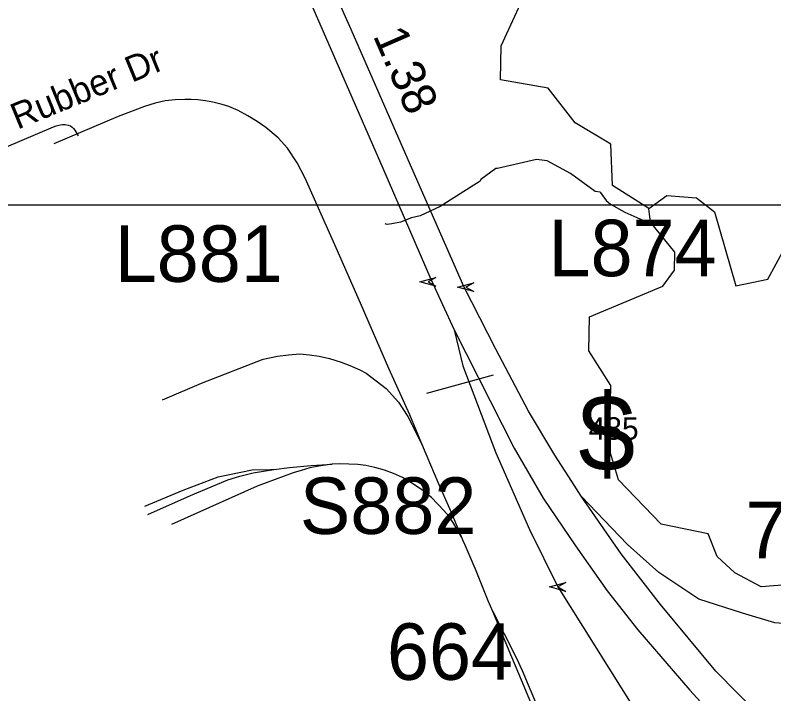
# Model space of a CAD drawing. Extents: x 1383679 to 1536984, y 460658 to 651027.
# Drawn here: x 1423468 to 1426243, y 506739 to 509221 of the extents above; entities that cross this region are included whole.
import ezdxf

# ---------------------------------------------------------------- set-up
doc = ezdxf.new("R2010")
doc.units = 0
for name, color, linetype in [('Default', 7, 'Continuous'), ('Exist Hydrographic Creek Single Shore', 7, 'Continuous'), ('Exist Hydrographic Misc Water Feature', 7, 'Continuous'), ('Exist Railroad Spur', 7, 'Continuous'), ('Exist Road Non-System Type 51', 7, 'Continuous'), ('Exist Road Non-System Type 51 Label', 7, 'Continuous'), ('Exist Road Primary Interstate Divided Center Attributed', 7, 'Continuous'), ('Exist Road Primary Interstate Mileage Hundredths English Label', 7, 'Continuous'), ('Exist Road Primary Interstate Ramp 1 Lane Attributed', 7, 'Continuous'), ('Exist Road Primary Interstate Shield CELL', 7, 'Continuous'), ('Exist Road Primary Interstate Structure Cantilever Sign Attributed CELL', 7, 'Continuous'), ('Exist Road Primary Interstate Structure Cantilever Sign Number Label', 7, 'Continuous'), ('Exist Road Primary Interstate Structure Ovrhead Sign Attributed CELL', 7, 'Continuous'), ('Exist Road Primary Interstate Structure Ovrhead Sign Number Label', 7, 'Continuous'), ('Exist Road Primary NC Structure Ovrhead Sign CELL', 7, 'Continuous'), ('Exist Road Secondary Structure Standard Bridge Number Label', 7, 'Continuous'), ('Map Preparation Inset Cut Line', 7, 'Continuous')]:
    doc.layers.add(name, color=color, linetype=linetype)

msp = doc.modelspace()

# ---------------------------------------------------------------- linework, layer by layer
at = {"layer": 'Exist Hydrographic Creek Single Shore'}
for points in [[(1425785.4, 508514.1), (1425653.4, 508598.8), (1425647.4, 508749.9), (1425516.3, 508828.1), (1425418.4, 508954.8), (1425243.4, 508984.5), (1425246.4, 509109.2), (1425359.4, 509356.4), (1425357.4, 509697.8), (1425261.4, 509873.7), (1425249.4, 510143.1), (1425073.4, 510488), (1424843.4, 510699.5), (1424598.4, 511347.7), (1424576.4, 511515.6), (1424682.4, 511844.9), (1424678.4, 512061.7), (1424415.4, 512661), (1424273.5, 513061.1), (1424190.6, 513175.9), (1424079.1, 513481.1), (1424068.4, 513499.4)], [(1425785.4, 508514.1), (1425852.4, 508562), (1425960.4, 508553.2), (1426026.4, 508502.7), (1426104.4, 508232), (1426221.4, 508255.9), (1426343.4, 508479.9), (1426410.4, 508534.4), (1426540.4, 508784.5), (1426608.3, 508832.4), (1426825.4, 508844.4), (1426861.4, 508978.2), (1426963.4, 509107.5), (1426975.4, 509300.9)], [(1426366.4, 507143.5), (1426197, 507131.1), (1426100.4, 507181.7), (1426035.4, 507242.1), (1426003.3, 507324.8), (1425830.8, 507359.6), (1425675.5, 507522), (1425645.7, 507619.2), (1425644.4, 507748.8), (1425647.4, 507867), (1425566.4, 507993.4), (1425568.4, 508118), (1425837.3, 508230.8), (1425880.4, 508289), (1425881.4, 508354.6), (1425792.3, 508464.7), (1425785.4, 508514.1)]]:
    msp.add_lwpolyline(points, dxfattribs=at)
at = {"layer": 'Exist Hydrographic Misc Water Feature'}
for points in [[(1425608.2, 508574.4), (1425590.3, 508576.9), (1425499.6, 508643), (1425414.6, 508688.9), (1425374.8, 508693.7), (1425232.7, 508660.1), (1425226, 508661.1), (1425171.1, 508620.4), (1425169, 508614.4), (1425023, 508521.7), (1424950.2, 508487.4), (1424918, 508480.1), (1424877.7, 508465), (1424845.5, 508457.8), (1424829.5, 508456.1), (1424821.5, 508458.3)], [(1425608.2, 508574.4), (1425629.5, 508544.1), (1425645.2, 508529.7), (1425698.6, 508500.6), (1425775.2, 508466.6)]]:
    msp.add_lwpolyline(points, dxfattribs=at)
at = {"layer": 'Exist Railroad Spur'}
for points in [[(1424958.5, 507647.4), (1424912, 507760.1), (1424835.4, 507928.7), (1424732, 508167.6), (1424642.1, 508370), (1424568.2, 508537.3), (1424528.8, 508625.8), (1424499.8, 508682), (1424464.8, 508734.6), (1424429.8, 508773.1), (1424384.6, 508810.9), (1424353.6, 508833), (1424319.9, 508853.7), (1424283.5, 508872.3), (1424249.3, 508887.9), (1424225.9, 508894.8), (1424191.6, 508903.7), (1424164.2, 508908.3), (1424136.1, 508911.5), (1424112.7, 508913.1), (1424088.7, 508913.3), (1424053.6, 508912.1), (1424017.5, 508908.5), (1423980.5, 508899.5), (1423941.4, 508887.9), (1423845.3, 508851.3), (1423609.4, 508751)], [(1424007.3, 507814), (1424150.2, 507875.1), (1424374.9, 507963.9), (1424427.4, 507974.9), (1424467.7, 507979.8), (1424509.7, 507982.4), (1424544.5, 507979.5), (1424580.6, 507974), (1424618.1, 507965.4), (1424660.5, 507952), (1424692.1, 507940.6), (1424729.6, 507924.8), (1424752.7, 507912), (1424825.6, 507856.6), (1424870, 507806.1), (1424904.8, 507753.3), (1424958.5, 507647.4)], [(1425107.3, 507299.5), (1425062.7, 507404.5), (1425015.7, 507511.8), (1424974.9, 507607.5), (1424958.5, 507647.4)], [(1424628.2, 507579), (1424586.9, 507573.6), (1424546.6, 507566.2), (1424514.7, 507556.7), (1424485.2, 507547.1), (1424354.1, 507498.5), (1424039.6, 507358.3)], [(1424415, 507560.3), (1424471.2, 507566.9), (1424551.3, 507574.5), (1424628.2, 507579)], [(1425107.3, 507299.5), (1425101.5, 507310.6), (1425071.8, 507363.8), (1425055.1, 507389), (1425036.4, 507410.4), (1424990.7, 507457.7), (1424955.4, 507484.9), (1424918.4, 507510.7), (1424884.5, 507530.5), (1424852.3, 507544.9), (1424819.7, 507557.4), (1424784.2, 507566.6), (1424751.3, 507574), (1424721.6, 507577.6), (1424689.2, 507579.8), (1424653.4, 507580.8), (1424628.2, 507579)], [(1423942.2, 507425.8), (1424083.3, 507483.8), (1424210.9, 507533.5), (1424335.2, 507558.8), (1424401.9, 507560.4), (1424415, 507560.3)], [(1423953.8, 507395.7), (1424109.1, 507464.2), (1424246.8, 507521.7), (1424290.7, 507535.7), (1424338.6, 507548.2), (1424415, 507560.3)], [(1425215.1, 507040.2), (1425198.3, 507079.8), (1425154.3, 507188.8), (1425114.4, 507282.7), (1425107.3, 507299.5)], [(1425215.1, 507040.2), (1425297.5, 506879.7), (1425308.8, 506854.4), (1425314.5, 506842.8), (1425322.2, 506824.6), (1425344.8, 506771.7), (1425395.2, 506653.5)], [(1425381.8, 506643.6), (1425330.3, 506766.2), (1425275.7, 506896.8), (1425233.8, 506996.1), (1425215.1, 507040.2)]]:
    msp.add_lwpolyline(points, dxfattribs=at)
at = {"layer": 'Exist Road Non-System Type 51'}
msp.add_lwpolyline([(1423427.7, 508735.8), (1423609.2, 508813.4), (1423617.9, 508816.5), (1423627.8, 508819.3), (1423633.9, 508820.3), (1423641.4, 508821.8), (1423651.6, 508821.4), (1423662.7, 508819.5), (1423671.2, 508816.3), (1423677.4, 508812.1), (1423682.3, 508807.5), (1423687.1, 508801.3), (1423698.7, 508780.3)], dxfattribs=at)
at = {"layer": 'Exist Road Primary Interstate Divided Center Attributed'}
for points in [[(1423510.2, 511099.7), (1423555.8, 511043.7), (1423753.9, 510770.3), (1423915.7, 510534.1), (1424019.3, 510379.7), (1424134.4, 510172.2), (1424265.1, 509907.7), (1424481.8, 509422.1), (1424812.6, 508661.6), (1424988.9, 508256), (1425073.4, 508070.3)], [(1425537.9, 507462.3), (1425504.7, 507516.2), (1425442.5, 507612.7), (1425346.1, 507773.5), (1425225.8, 507999.7), (1425109.1, 508229), (1424919.4, 508661.6), (1424692.8, 509180.4), (1424312.8, 510028), (1424197.7, 510244.8), (1424027.6, 510533.3), (1423914.6, 510698.2), (1423801.5, 510864.2)], [(1425073.4, 508070.3), (1425293.2, 507637.6), (1425399, 507455), (1425518.2, 507280.7), (1425633.3, 507115.8), (1425745.3, 506973.6), (1425935.9, 506752.3), (1426109.3, 506564), (1426283.5, 506397.8), (1426408.3, 506282.1), (1426521.5, 506191.5)], [(1426691.7, 506209.6), (1426568.6, 506307.6), (1426490.9, 506377.1), (1426275.2, 506575.2), (1426031.5, 506822.2), (1425828.3, 507066), (1425685.2, 507251.7), (1425537.9, 507462.3)]]:
    msp.add_lwpolyline(points, dxfattribs=at)
at = {"layer": 'Exist Road Primary Interstate Ramp 1 Lane Attributed'}
for points in [[(1425073.4, 508070.3), (1425105.5, 507938.5), (1425226.8, 507621), (1425349.2, 507339.9), (1425453.7, 507130.1), (1425729.9, 506688.9), (1425835, 506566.3)], [(1426823, 507059.2), (1426748.6, 507026.9), (1426656.9, 506999.7), (1426504.5, 506978.9), (1426246.5, 506999), (1426129.1, 507034.8), (1425969.4, 507085.5), (1425823.1, 507183.2), (1425708, 507284.9), (1425537.9, 507462.3)]]:
    msp.add_lwpolyline(points, dxfattribs=at)
at = {"layer": 'Exist Road Primary Interstate Structure Cantilever Sign Attributed CELL'}
for points in [[(1425006.9, 508230.4), (1424948.1, 508246.2), (1425006.9, 508262), (1424978.5, 508246.2)], [(1425145.6, 508211.2), (1425086.7, 508227), (1425145.6, 508242.7), (1425117.2, 508227)]]:
    msp.add_lwpolyline(points, close=True, dxfattribs=at)
at = {"layer": 'Exist Road Primary Interstate Structure Ovrhead Sign Attributed CELL'}
msp.add_lwpolyline([(1425482.4, 507114.1), (1425422.8, 507130.1), (1425482.4, 507146.1), (1425453.7, 507130.1)], close=True, dxfattribs=at)
at = {"layer": 'Exist Road Primary NC Structure Ovrhead Sign CELL'}
msp.add_line((1424974.2, 507838.7), (1425218.1, 507905.5), dxfattribs=at)
at = {"layer": 'Map Preparation Inset Cut Line'}
msp.add_lwpolyline([(1423034.8, 508527.4), (1433242.6, 508527.4), (1433242.6, 499593.9), (1423034.8, 499593.9)], close=True, dxfattribs=at)

# ---------------------------------------------------------------- texts
at = {"layer": 'Default'}
msp.add_text('$', height=278.9, dxfattribs=at).set_placement((1425528.4, 507553.9))
at = {"layer": 'Exist Road Non-System Type 51 Label'}
msp.add_text('General Tire Rubber Dr', height=95, rotation=22.3068, dxfattribs=at).set_placement((1422791, 508521))
at = {"layer": 'Exist Road Primary Interstate Mileage Hundredths English Label'}
msp.add_text('1.38', height=125, rotation=293.5916, dxfattribs=at).set_placement((1424775.7, 509146.7))
at = {"layer": 'Exist Road Primary Interstate Shield CELL'}
msp.add_text('485', height=82.02, dxfattribs=at).set_placement((1425565.7, 507668.8))
at = {"layer": 'Exist Road Primary Interstate Structure Cantilever Sign Number Label'}
for s, p in [('L874', (1425419.1, 508266.6)), ('L881', (1423832.4, 508246.1))]:
    msp.add_text(s, height=206.69, dxfattribs=at).set_placement(p)
at = {"layer": 'Exist Road Primary Interstate Structure Ovrhead Sign Number Label'}
msp.add_text('S882', height=206.69, dxfattribs=at).set_placement((1424509.7, 507324.2))
at = {"layer": 'Exist Road Secondary Structure Standard Bridge Number Label'}
for s, p in [('75', (1426139.2, 507235.5)), ('664', (1424828.2, 506790.6))]:
    msp.add_text(s, height=206.69, dxfattribs=at).set_placement(p)

doc.saveas('drawing.dxf')
